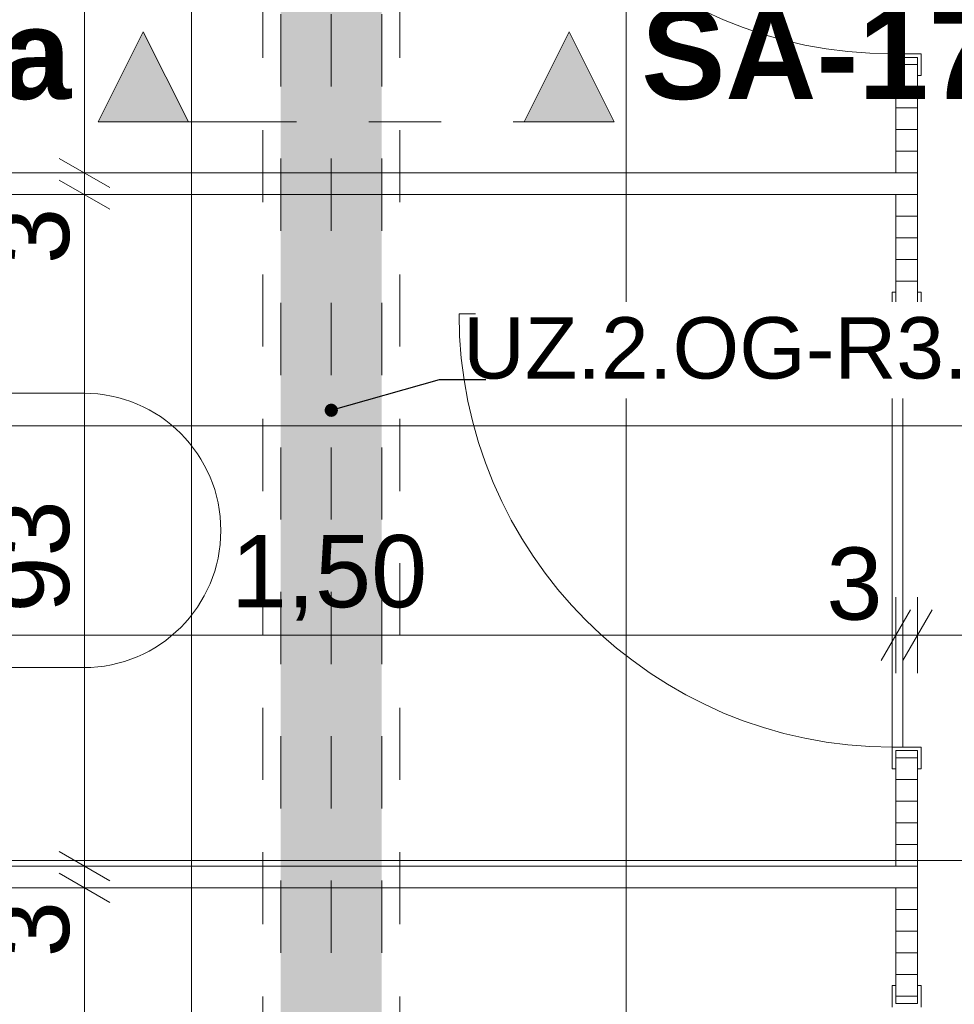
# Model space of a CAD drawing. Header units: metres. Extents: x -4 to 99, y -11 to 17.
# Tile 451 of 656: x 44.25 to 45.55, y 1.64 to 3. Entities that reach past the tile are written whole.
import ezdxf

# ---------------------------------------------------------------- set-up
doc = ezdxf.new("R2010")
doc.units = ezdxf.units.M
doc.header["$MEASUREMENT"] = 0
for name, pattern in [('Achse', [0.2, 0.1, -0.05, 0, -0.05]), ('Schnittlinie', [0.3, 0.15, -0.075, 0, -0.075]), ('Untersicht', [0.1, 0.075, -0.025]), ('Wipeout_Contour', [1, 0, -1])]:
    doc.linetypes.add(name, pattern=pattern)
for name, color, linetype in [('152 - Bemaßung_ Beschriftung.Ausbau', 7, 'Continuous'), ('203 - Marker.Schnitt - Ausbaudetail SA', 7, 'Continuous'), ('612 - Struktur.Stahlbau', 7, 'Continuous'), ('Neubau_612 - Struktur.Stahlbau', 7, 'Continuous'), ('Neubau_650 - Abdeckung.Fußboden Aufbau', 7, 'Continuous'), ('Neubau_653 - Abdeckung.TB Verkofferung', 7, 'Continuous'), ('Neubau_702 - Einrichtung.Möbel Sanitär', 7, 'Continuous')]:
    doc.layers.add(name, color=color, linetype=linetype)
doc.styles.add('ERSTELLTER_STIL_1', font='txt')
doc.styles.add('ERSTELLTER_STIL_2', font='txt')
doc.dimstyles.new('ERSTELLTER_STIL__1', dxfattribs={"dimtxt": 0.1, "dimasz": 0.0532, "dimexe": 0.18, "dimexo": 0.0625, "dimgap": 0, "dimtad": 1, "dimzin": 0, "dimdsep": 46, "dimtxsty": 'ERSTELLTER_STIL_2', "dimblk": 'ARROWHEAD_2', "dimblk1": 'ARROWHEAD_2', "dimblk2": 'ARROWHEAD_2', "dimcen": 0.09, "dimse1": 1, "dimse2": 1, "dimclrd": 7, "dimclre": 7, "dimclrt": 7, "dimazin": 0, "dimtfac": 1, "dimtdec": 4, "dimtmove": 0, "dimatfit": 3, "dimfxl": 1, "dimtolj": 1, "dimtzin": 0, "dimarcsym": 0})
doc.dimstyles.new('ERSTELLTER_STIL__2', dxfattribs={"dimtxt": 0.1, "dimasz": 0.0532, "dimexe": 0.18, "dimexo": 0.0625, "dimgap": 0, "dimtad": 1, "dimtih": 1, "dimtoh": 1, "dimzin": 0, "dimdsep": 46, "dimtxsty": 'ERSTELLTER_STIL_2', "dimblk": 'ARROWHEAD_2', "dimblk1": 'ARROWHEAD_2', "dimblk2": 'ARROWHEAD_2', "dimcen": 0.09, "dimse1": 1, "dimse2": 1, "dimclrd": 7, "dimclre": 7, "dimclrt": 7, "dimazin": 0, "dimtfac": 1, "dimtdec": 4, "dimtmove": 0, "dimatfit": 3, "dimfxl": 1, "dimtolj": 1, "dimtzin": 0, "dimarcsym": 0})
doc.dimstyles.new('ERSTELLTER_STIL__4', dxfattribs={"dimtxt": 0.1, "dimasz": 0.0532, "dimexe": 0.18, "dimexo": 0.0625, "dimgap": 0, "dimtad": 1, "dimzin": 0, "dimdsep": 46, "dimtxsty": 'ERSTELLTER_STIL_2', "dimblk": 'ARROWHEAD_2', "dimblk1": 'ARROWHEAD_2', "dimblk2": 'ARROWHEAD_2', "dimcen": 0.09, "dimse1": 1, "dimse2": 1, "dimclrd": 7, "dimclre": 7, "dimclrt": 7, "dimazin": 0, "dimtfac": 1, "dimtdec": 4, "dimtmove": 2, "dimatfit": 3, "dimfxl": 1, "dimtolj": 1, "dimtzin": 0, "dimarcsym": 0})
doc.dimstyles.new('ERSTELLTER_STIL__6', dxfattribs={"dimtxt": 0.18, "dimasz": 0.03648, "dimexe": 0.18, "dimexo": 0.0625, "dimgap": 0, "dimtad": 0, "dimtih": 1, "dimtoh": 1, "dimdec": 4, "dimzin": 0, "dimdsep": 46, "dimcen": 0.09, "dimadec": 0, "dimazin": 0, "dimtfac": 1, "dimtdec": 4, "dimtmove": 0, "dimatfit": 3, "dimldrblk": 'ARROWHEAD_11', "dimfxl": 1, "dimtolj": 1, "dimtzin": 0, "dimarcsym": 0})
pattern_1 = [(0, (0, 0), (0, 0.030000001), [])]

# ---------------------------------------------------------------- blocks, each defined once
blk = doc.blocks.new('ARROWHEAD_11')
at = {"color": 0, "linetype": 'Continuous', "lineweight": 0}
blk.add_line((0, 0), (-1, 0), dxfattribs=at)
at = {"color": 0, "linetype": 'Continuous', "lineweight": 0, "const_width": 0.25, "flags": 128}
blk.add_lwpolyline([(-0.125, 0, 1), (0.125, 0, 1)], format="xyb", close=True, dxfattribs=at)
blk = doc.blocks.new('*D444')
at = {"layer": '152 - Bemaßung_ Beschriftung.Ausbau', "color": 7, "linetype": 'Continuous', "lineweight": 5}
for p, q in [((47.27, -4.6125), (47.27, -4.5075)), ((43.9852, -4.525), (43.9448, -4.595)), ((47.2902, -4.525), (47.2498, -4.595)), ((43.965, -4.56), (47.27, -4.56))]:
    blk.add_line(p, q, dxfattribs=at)
at = {"layer": '152 - Bemaßung_ Beschriftung.Ausbau', "color": 7, "lineweight": 5, "char_height": 0.1, "attachment_point": 7, "style": 'ERSTELLTER_STIL_2'}
for s, insert in [('\\A1;{\\pql;\\fArial|b0|i0|c0|p38;3,30\\fArial|b0|i0|c0|p38;\\A1{\\H.66x;\\S5^  ;}}', (45.3835, -4.5594)), ('\\A1;{\\pql;\\fArial|b0|i0|c0|p38;13}', (47.098, -4.54))]:
    blk.add_mtext(s, dxfattribs=dict(at, insert=insert))
blk = doc.blocks.new('ARROWHEAD_2')
at = {"color": 0, "linetype": 'Continuous', "lineweight": 0}
for p, q in [((-0.378, -0.655), (0.378, 0.655)), ((0, 0), (-1, 0))]:
    blk.add_line(p, q, dxfattribs=at)
blk = doc.blocks.new('*D599')
at = {"layer": '152 - Bemaßung_ Beschriftung.Ausbau', "color": 7, "linetype": 'Continuous', "lineweight": 5}
for p, q in [((43.965, 2.0975), (43.965, 2.2025)), ((43.9852, 2.185), (43.9448, 2.115)), ((45.4852, 2.185), (45.4448, 2.115)), ((41.885, 2.15), (43.965, 2.15)), ((43.965, 2.15), (45.465, 2.15))]:
    blk.add_line(p, q, dxfattribs=at)
at = {"layer": '152 - Bemaßung_ Beschriftung.Ausbau', "color": 7, "lineweight": 5, "char_height": 0.1, "attachment_point": 7, "style": 'ERSTELLTER_STIL_2'}
for s, insert in [('\\A1;{\\pql;\\fArial|b0|i0|c0|p38;1,50}', (44.544, 2.17)), ('\\A1;{\\pql;\\fArial|b0|i0|c0|p38;3}', (45.3689, 2.17))]:
    blk.add_mtext(s, dxfattribs=dict(at, insert=insert))
blk = doc.blocks.new('*D600')
at = {"layer": '152 - Bemaßung_ Beschriftung.Ausbau', "color": 7, "linetype": 'Continuous', "lineweight": 5}
for p, q in [((45.465, 2.0975), (45.465, 2.2025)), ((45.495, 2.0975), (45.495, 2.2025)), ((45.4852, 2.185), (45.4448, 2.115)), ((45.5152, 2.185), (45.4748, 2.115)), ((43.965, 2.15), (45.465, 2.15)), ((45.465, 2.15), (45.495, 2.15))]:
    blk.add_line(p, q, dxfattribs=at)
blk = doc.blocks.new('*D601')
at = {"layer": '152 - Bemaßung_ Beschriftung.Ausbau', "color": 7, "linetype": 'Continuous', "lineweight": 5}
for p, q in [((45.495, 2.0975), (45.495, 2.2025)), ((47.27, 2.0975), (47.27, 2.2025)), ((45.5152, 2.185), (45.4748, 2.115)), ((47.2902, 2.185), (47.2498, 2.115)), ((45.495, 2.15), (47.27, 2.15))]:
    blk.add_line(p, q, dxfattribs=at)
at = {"layer": '152 - Bemaßung_ Beschriftung.Ausbau', "color": 7, "lineweight": 5, "char_height": 0.1, "attachment_point": 7, "style": 'ERSTELLTER_STIL_2'}
for s, insert in [('\\A1;{\\pql;\\fArial|b0|i0|c0|p38;1,77\\fArial|b0|i0|c0|p38;\\A1{\\H.66x;\\S5^  ;}}', (46.1485, 2.1506)), ('\\A1;{\\pql;\\fArial|b0|i0|c0|p38;13}', (47.098, 2.17))]:
    blk.add_mtext(s, dxfattribs=dict(at, insert=insert))
blk = doc.blocks.new('*D610')
at = {"layer": '152 - Bemaßung_ Beschriftung.Ausbau', "color": 7, "linetype": 'Continuous', "lineweight": 5}
for p, q in [((45.7803, 0.245), (45.7803, 3.72)), ((45.7453, 0.2652), (45.8153, 0.2248)), ((45.8328, 0.245), (45.7278, 0.245)), ((45.7803, 0.005), (45.7803, 0.245)), ((45.7453, 0.0252), (45.8153, -0.0152)), ((45.8328, 0.005), (45.7278, 0.005)), ((45.7803, -0.0292), (45.7803, 0.005))]:
    blk.add_line(p, q, dxfattribs=at)
at = {"color": 254, "linetype": 'Wipeout_Contour', "lineweight": 0, "ltscale": 182.85335}
blk.add_wipeout([(45.7818, 0.0277), (45.7818, 0.2223), (45.6389, 0.2223), (45.6389, 0.0277)], dxfattribs=at).dxf.layer = '152 - Bemaßung_ Beschriftung.Ausbau'
at = {"layer": '152 - Bemaßung_ Beschriftung.Ausbau', "color": 7, "lineweight": 5, "insert": (45.7603, 0.0491), "char_height": 0.1, "attachment_point": 7, "rotation": 90, "style": 'ERSTELLTER_STIL_2'}
blk.add_mtext('\\A1;{\\pql;\\fArial|b0|i0|c0|p38;24}', dxfattribs=at)
blk = doc.blocks.new('*D611')
at = {"layer": '152 - Bemaßung_ Beschriftung.Ausbau', "color": 7, "linetype": 'Continuous', "lineweight": 5}
for p, q in [((45.7453, 3.7402), (45.8153, 3.6998)), ((45.8328, 3.72), (45.7278, 3.72)), ((45.7803, 0.245), (45.7803, 3.72)), ((45.7453, 0.2652), (45.8153, 0.2248))]:
    blk.add_line(p, q, dxfattribs=at)
at = {"layer": '152 - Bemaßung_ Beschriftung.Ausbau', "color": 7, "lineweight": 5, "char_height": 0.1, "attachment_point": 7, "rotation": 90, "style": 'ERSTELLTER_STIL_2'}
for s, insert in [('\\A1;{\\pql;\\fArial|b0|i0|c0|p38;17\\fArial|b0|i0|c0|p38;\\A1{\\H.66x;\\S5^  ;}}', (45.7614, 3.4979)), ('\\A1;{\\pql;\\fArial|b0|i0|c0|p38;3,47\\fArial|b0|i0|c0|p38;\\A1{\\H.66x;\\S5^  ;}}', (45.7797, 1.7235))]:
    blk.add_mtext(s, dxfattribs=dict(at, insert=insert))
blk = doc.blocks.new('*D618')
at = {"layer": '152 - Bemaßung_ Beschriftung.Ausbau', "color": 7, "linetype": 'Continuous', "lineweight": 5}
for p, q in [((44.3062, 1.8202), (44.3762, 1.7798)), ((44.3937, 1.8), (44.2887, 1.8)), ((44.3412, 0.87), (44.3412, 1.8)), ((44.3062, 0.8902), (44.3762, 0.8498)), ((44.3937, 0.87), (44.2887, 0.87))]:
    blk.add_line(p, q, dxfattribs=at)
at = {"layer": '152 - Bemaßung_ Beschriftung.Ausbau', "color": 7, "lineweight": 5, "char_height": 0.1, "attachment_point": 7, "rotation": 90, "style": 'ERSTELLTER_STIL_2'}
for s, insert in [('\\A1;{\\pql;\\fArial|b0|i0|c0|p38;3}', (44.3212, 1.7039)), ('\\A1;{\\pql;\\fArial|b0|i0|c0|p38;93}', (44.3212, 1.2591)), ('\\A1;{\\pql;\\fArial|b0|i0|c0|p38;3}', (44.3212, 0.8902))]:
    blk.add_mtext(s, dxfattribs=dict(at, insert=insert))
blk = doc.blocks.new('*D619')
at = {"layer": '152 - Bemaßung_ Beschriftung.Ausbau', "color": 7, "linetype": 'Continuous', "lineweight": 5}
for p, q in [((44.3062, 1.8502), (44.3762, 1.8098)), ((44.3937, 1.83), (44.2887, 1.83)), ((44.3412, 1.8), (44.3412, 1.83)), ((44.3062, 1.8202), (44.3762, 1.7798)), ((44.3937, 1.8), (44.2887, 1.8))]:
    blk.add_line(p, q, dxfattribs=at)
blk = doc.blocks.new('*D620')
at = {"layer": '152 - Bemaßung_ Beschriftung.Ausbau', "color": 7, "linetype": 'Continuous', "lineweight": 5}
for p, q in [((44.3062, 2.7802), (44.3762, 2.7398)), ((44.3937, 2.76), (44.2887, 2.76)), ((44.3412, 1.83), (44.3412, 2.76)), ((44.3062, 1.8502), (44.3762, 1.8098)), ((44.3937, 1.83), (44.2887, 1.83))]:
    blk.add_line(p, q, dxfattribs=at)
at = {"layer": '152 - Bemaßung_ Beschriftung.Ausbau', "color": 7, "lineweight": 5, "char_height": 0.1, "attachment_point": 7, "rotation": 90, "style": 'ERSTELLTER_STIL_2'}
for s, insert in [('\\A1;{\\pql;\\fArial|b0|i0|c0|p38;3}', (44.3212, 2.6639)), ('\\A1;{\\pql;\\fArial|b0|i0|c0|p38;93}', (44.3212, 2.1812))]:
    blk.add_mtext(s, dxfattribs=dict(at, insert=insert))
blk = doc.blocks.new('*D621')
at = {"layer": '152 - Bemaßung_ Beschriftung.Ausbau', "color": 7, "linetype": 'Continuous', "lineweight": 5}
for p, q in [((44.3062, 2.8102), (44.3762, 2.7698)), ((44.3937, 2.79), (44.2887, 2.79)), ((44.3412, 2.76), (44.3412, 2.79)), ((44.3062, 2.7802), (44.3762, 2.7398)), ((44.3937, 2.76), (44.2887, 2.76))]:
    blk.add_line(p, q, dxfattribs=at)
blk = doc.blocks.new('*D622')
at = {"layer": '152 - Bemaßung_ Beschriftung.Ausbau', "color": 7, "linetype": 'Continuous', "lineweight": 5}
for p, q in [((44.3062, 4.0802), (44.3762, 4.0398)), ((44.3937, 4.06), (44.2887, 4.06)), ((44.3412, 2.79), (44.3412, 4.06)), ((44.3062, 2.8102), (44.3762, 2.7698)), ((44.3937, 2.79), (44.2887, 2.79))]:
    blk.add_line(p, q, dxfattribs=at)
at = {"layer": '152 - Bemaßung_ Beschriftung.Ausbau', "color": 7, "lineweight": 5, "insert": (44.3212, 3.1405), "char_height": 0.1, "attachment_point": 7, "rotation": 90, "style": 'ERSTELLTER_STIL_2'}
blk.add_mtext('\\A1;{\\pql;\\fArial|b0|i0|c0|p38;1,27}', dxfattribs=at)

msp = doc.modelspace()

# ---------------------------------------------------------------- hatches: boundary and pattern name
at = {"layer": '203 - Marker.Schnitt - Ausbaudetail SA', "linetype": 'Continuous', "lineweight": 0, "true_color": 0x000000}
for points in [[(44.36, 2.8607), (44.485, 2.8607), (44.4225, 2.9857)], [(45.075, 2.8607), (45.0125, 2.9857), (44.95, 2.8607)]]:
    msp.add_hatch(color=18, dxfattribs=at).paths.add_polyline_path(points)
at = {"layer": '612 - Struktur.Stahlbau', "linetype": 'Continuous', "lineweight": 0, "true_color": 0x30307f}
msp.add_hatch(color=177, dxfattribs=at).paths.add_polyline_path([(44.613, 5.19), (44.753, 5.19), (44.753, 0.71), (44.613, 0.71)])
at = {"layer": 'Neubau_650 - Abdeckung.Fußboden Aufbau', "linetype": 'Continuous', "lineweight": 13, "true_color": 0xafafaf}
h = msp.add_hatch(dxfattribs=at)
h.set_pattern_fill('Raster_60x60_Fuge_2mm_0001', color=253, style=0, pattern_type=2)
h.set_pattern_definition([(0, (46.29497, 3.6435), (0, 0.602), []), (90, (46.29497, 3.6435), (-0.602, 0), [])])
h.paths.add_polyline_path([(47.27, 3.72), (43.965, 3.72), (43.965, 0.49), (44.21, 0.49), (44.21, 0.255), (47.17, 0.255), (47.17, 0.71), (47.27, 0.71)])
at = {"layer": 'Neubau_702 - Einrichtung.Möbel Sanitär', "linetype": 'Continuous', "lineweight": 0, "true_color": 0x000000}
h = msp.add_hatch(dxfattribs=at)
h.set_pattern_fill('Holz__Sperrholz_1_0001', color=18, style=0, pattern_type=2)
h.set_pattern_definition(pattern_1)
h.paths.add_polyline_path([(45.465, 2.95), (45.465, 2.6), (45.495, 2.6), (45.495, 2.95)])
h = msp.add_hatch(dxfattribs=at)
h.set_pattern_fill('Holz__Sperrholz_1_0001', color=18, style=0, pattern_type=2)
h.set_pattern_definition(pattern_1)
h.paths.add_polyline_path([(43.965, 2.76), (45.465, 2.76), (45.465, 2.79), (43.965, 2.79)])
h = msp.add_hatch(dxfattribs=at)
h.set_pattern_fill('Holz__Sperrholz_1_0001', color=18, style=0, pattern_type=2)
h.set_pattern_definition(pattern_1)
h.paths.add_polyline_path([(45.465, 1.99), (45.465, 1.64), (45.495, 1.64), (45.495, 1.99)])
h = msp.add_hatch(dxfattribs=at)
h.set_pattern_fill('Holz__Sperrholz_1_0001', color=18, style=0, pattern_type=2)
h.set_pattern_definition(pattern_1)
h.paths.add_polyline_path([(43.965, 1.8), (45.465, 1.8), (45.465, 1.83), (43.965, 1.83)])

# ---------------------------------------------------------------- linework, layer by layer
at = {"layer": '203 - Marker.Schnitt - Ausbaudetail SA', "color": 7, "linetype": 'Schnittlinie', "lineweight": 13}
msp.add_line((44.485, 2.8607), (44.95, 2.8607), dxfattribs=at)
at = {"layer": '203 - Marker.Schnitt - Ausbaudetail SA', "color": 7, "linetype": 'Continuous', "lineweight": 13, "flags": 128}
for points in [[(44.36, 2.8607), (44.485, 2.8607), (44.4225, 2.9857)], [(45.075, 2.8607), (44.95, 2.8607), (45.0125, 2.9857)]]:
    msp.add_lwpolyline(points, close=True, dxfattribs=at)
at = {"layer": 'Neubau_612 - Struktur.Stahlbau', "color": 1, "linetype": 'Untersicht', "lineweight": 13}
for p, q in [((44.613, 0.71), (44.613, 5.19)), ((44.753, 0.71), (44.753, 5.19))]:
    msp.add_line(p, q, dxfattribs=at)
at = {"layer": 'Neubau_612 - Struktur.Stahlbau', "color": 1, "linetype": 'Achse', "lineweight": 9}
msp.add_line((44.683, 0.71), (44.683, 5.19), dxfattribs=at)
at = {"layer": 'Neubau_653 - Abdeckung.TB Verkofferung', "color": 1, "linetype": 'Untersicht', "lineweight": 9}
for p, q in [((44.588, 0.7495), (44.588, 5.19)), ((44.778, 0.7495), (44.778, 5.19))]:
    msp.add_line(p, q, dxfattribs=at)
at = {"layer": 'Neubau_702 - Einrichtung.Möbel Sanitär', "color": 1, "linetype": 'Continuous', "lineweight": 13}
for p, q in [((45.46, 3.555), (45.46, 2.955)), ((45.475, 2.955), (45.475, 3.555)), ((45.475, 2.955), (45.46, 2.955)), ((45.46, 2.955), (45.46, 2.925)), ((45.46, 2.955), (45.475, 2.955)), ((45.465, 2.925), (45.465, 2.95)), ((45.465, 2.95), (45.495, 2.95)), ((45.5, 2.955), (45.475, 2.955)), ((45.495, 2.95), (45.495, 2.925)), ((45.5, 2.925), (45.5, 2.955)), ((45.46, 2.925), (45.465, 2.925)), ((45.495, 2.925), (45.5, 2.925)), ((45.46, 2.595), (45.46, 2.625)), ((45.46, 2.625), (45.465, 2.625)), ((45.465, 2.625), (45.465, 2.6)), ((45.495, 2.6), (45.495, 2.625)), ((45.495, 2.625), (45.5, 2.625)), ((45.5, 2.625), (45.5, 2.595)), ((45.46, 2.595), (44.86, 2.595)), ((45.475, 2.595), (45.46, 2.595)), ((45.475, 2.595), (45.46, 2.595)), ((45.46, 2.595), (45.46, 1.995)), ((45.465, 2.6), (45.495, 2.6)), ((45.5, 2.595), (45.475, 2.595)), ((45.475, 1.995), (45.475, 2.595)), ((45.475, 1.995), (45.46, 1.995)), ((45.46, 1.995), (45.46, 1.965)), ((45.46, 1.995), (45.475, 1.995)), ((45.5, 1.995), (45.475, 1.995)), ((45.5, 1.965), (45.5, 1.995)), ((45.465, 1.965), (45.465, 1.99)), ((45.465, 1.99), (45.495, 1.99)), ((45.495, 1.99), (45.495, 1.965)), ((45.46, 1.965), (45.465, 1.965)), ((45.495, 1.965), (45.5, 1.965)), ((45.46, 1.635), (45.46, 1.665)), ((45.46, 1.665), (45.465, 1.665)), ((45.465, 1.665), (45.465, 1.64)), ((45.495, 1.64), (45.495, 1.665)), ((45.495, 1.665), (45.5, 1.665)), ((45.5, 1.665), (45.5, 1.635)), ((45.465, 1.64), (45.495, 1.64))]:
    msp.add_line(p, q, dxfattribs=at)
at = {"layer": 'Neubau_702 - Einrichtung.Möbel Sanitär', "color": 1, "linetype": 'Continuous', "lineweight": 18}
for p, q in [((45.465, 2.95), (45.495, 2.95)), ((45.465, 2.95), (45.495, 2.95)), ((45.465, 2.95), (45.495, 2.95)), ((45.465, 2.6), (45.495, 2.6)), ((45.465, 2.6), (45.495, 2.6)), ((45.465, 2.6), (45.495, 2.6)), ((45.465, 1.99), (45.495, 1.99)), ((45.465, 1.99), (45.495, 1.99)), ((45.465, 1.99), (45.495, 1.99)), ((45.465, 1.64), (45.495, 1.64)), ((45.465, 1.64), (45.495, 1.64)), ((45.465, 1.64), (45.495, 1.64))]:
    msp.add_line(p, q, dxfattribs=at)
at = {"layer": 'Neubau_702 - Einrichtung.Möbel Sanitär', "color": 1, "linetype": 'Continuous', "lineweight": 18, "flags": 128}
for points in [[(45.465, 2.95), (45.465, 2.79)], [(45.495, 2.6), (45.495, 2.95)], [(45.465, 2.79), (43.965, 2.79)], [(43.965, 2.76), (45.465, 2.76)], [(45.465, 2.76), (45.465, 2.6)], [(45.465, 1.99), (45.465, 1.83)], [(45.495, 1.64), (45.495, 1.99)], [(45.465, 1.83), (43.965, 1.83)], [(43.965, 1.8), (45.465, 1.8)], [(45.465, 1.8), (45.465, 1.64)]]:
    msp.add_lwpolyline(points, dxfattribs=at)
at = {"layer": 'Neubau_702 - Einrichtung.Möbel Sanitär', "color": 1, "linetype": 'Continuous', "lineweight": 9, "flags": 128}
msp.add_lwpolyline([(44.06, 2.485), (44.34, 2.485, -1), (44.34, 2.105), (44.06, 2.105), (43.98, 2.105, -0.414214), (43.965, 2.12), (43.965, 2.47, -0.414214), (43.98, 2.485)], format="xyb", close=True, dxfattribs=at)
at = {"layer": 'Neubau_702 - Einrichtung.Möbel Sanitär', "color": 1, "linetype": 'Continuous', "lineweight": 9}
for centre in [(45.46, 3.555), (45.46, 2.595)]:
    msp.add_arc(centre, 0.6, 180, 270, dxfattribs=at)

# ---------------------------------------------------------------- texts
at = {"layer": '203 - Marker.Schnitt - Ausbaudetail SA', "color": 7, "lineweight": 13, "char_height": 0.125, "style": 'ERSTELLTER_STIL_1'}
for s, insert, attachment_point in [('\\A1;{\\pqr;\\pt0;\\fArial|b1|i0|c0|p38;SA-17a}', (44.3225, 2.8907), 9), ('\\A1;{\\pql;\\pt0;\\fArial|b1|i0|c0|p38;SA-17a}', (45.1125, 2.8907), 7)]:
    msp.add_mtext(s, dxfattribs=dict(at, insert=insert, attachment_point=attachment_point))

# ---------------------------------------------------------------- next in the draw order: wipeouts: each hides what was drawn before it
at = {"color": 1, "linetype": 'Wipeout_Contour', "lineweight": 9, "ltscale": 181.668634}
msp.add_wipeout([(44.883, 2.6114), (45.8024, 2.6114), (45.8024, 2.4778), (44.883, 2.4778)], dxfattribs=at).dxf.layer = '152 - Bemaßung_ Beschriftung.Ausbau'

# ---------------------------------------------------------------- next in the draw order: texts
at = {"layer": '152 - Bemaßung_ Beschriftung.Ausbau', "color": 1, "linetype": 'Continuous', "lineweight": 9, "insert": (45.8024, 2.5041), "char_height": 0.085, "attachment_point": 9, "style": 'ERSTELLTER_STIL_2'}
msp.add_mtext('\\A1;{\\pqr;\\fArial|b0|i0|c0|p38;UZ.2.OG-R3.24-1}', dxfattribs=at)

# ---------------------------------------------------------------- next in the draw order: dimensions: what is measured, and where the dimension line sits
at = {"layer": '152 - Bemaßung_ Beschriftung.Ausbau', "color": 7, "linetype": 'Continuous', "lineweight": 5}
for base, p1, p2, picture, middle in [((47.27, 2.15002), (45.49499, 3.895), (47.27, 5.19998), '*D601', (46.41348, 2.22002)), ((45.495, 2.15), (45.465, 3.72), (45.495, 3.895), '*D600', (45.407, 2.22)), ((45.465, 2.15), (43.965, 0.71), (45.465, 3.72), '*D599', (44.6739, 2.22)), ((47.27, -4.56), (43.96499, 0.70998), (47.27, 2.97896), '*D444', (45.64848, -4.49))]:
    dim = msp.add_linear_dim(base=base, p1=p1, p2=p2, dimstyle='ERSTELLTER_STIL__2', dxfattribs=at)
    dim.commit()
    dim.dimension.update_dxf_attribs({"geometry": picture, "text_midpoint": middle, "dimtype": 160})

# ---------------------------------------------------------------- next in the draw order: leaders
at = {"layer": '152 - Bemaßung_ Beschriftung.Ausbau', "color": 1, "linetype": 'Continuous', "lineweight": 9, "annotation_type": 0, "has_hookline": 1, "hookline_direction": 0, "text_width": 0.9052}
msp.add_leader([(44.683, 2.4614), (44.833, 2.5041), (44.8972, 2.5041)], dimstyle='ERSTELLTER_STIL__6', dxfattribs=at)

# ---------------------------------------------------------------- next in the draw order: dimensions: what is measured, and where the dimension line sits
at = {"layer": '152 - Bemaßung_ Beschriftung.Ausbau', "color": 7, "linetype": 'Continuous', "lineweight": 5}
dim = msp.add_linear_dim(base=(45.7803, 0.245), p1=(21.9375, 0.005), p2=(22.1775, 0.245), angle=90, dimstyle='ERSTELLTER_STIL__1', dxfattribs=at)
dim.commit()
dim.dimension.update_dxf_attribs({"geometry": '*D610', "text_midpoint": (45.7103, 0.1253), "dimtype": 160, "text_rotation": 90})

# ---------------------------------------------------------------- next in the draw order: dimensions: what is measured, and where the dimension line sits
for base, p1, p2, dimstyle, picture, middle in [((44.3412, 4.06), (45.465, 2.79), (43.545, 4.06), 'ERSTELLTER_STIL__4', '*D622', (44.2712, 3.2704)), ((45.780333, 3.719998), (22.1775, 0.245), (44.709987, 3.719998), 'ERSTELLTER_STIL__1', '*D611', (45.710333, 1.988441)), ((44.3412, 2.79), (45.465, 2.76), (45.465, 2.79), 'ERSTELLTER_STIL__1', '*D621', (44.2712, 2.702)), ((44.3412, 2.76), (45.465, 1.83), (45.465, 2.76), 'ERSTELLTER_STIL__1', '*D620', (44.2712, 2.2574)), ((44.3412, 1.83), (45.465, 1.8), (45.465, 1.83), 'ERSTELLTER_STIL__1', '*D619', (44.2712, 1.742)), ((44.3412, 1.8), (45.465, 0.87), (45.465, 1.8), 'ERSTELLTER_STIL__1', '*D618', (44.2712, 1.3353))]:
    dim = msp.add_linear_dim(base=base, p1=p1, p2=p2, angle=90, dimstyle=dimstyle, dxfattribs=at)
    dim.commit()
    dim.dimension.update_dxf_attribs({"geometry": picture, "text_midpoint": middle, "dimtype": 160, "text_rotation": 90})

doc.saveas('drawing.dxf')
